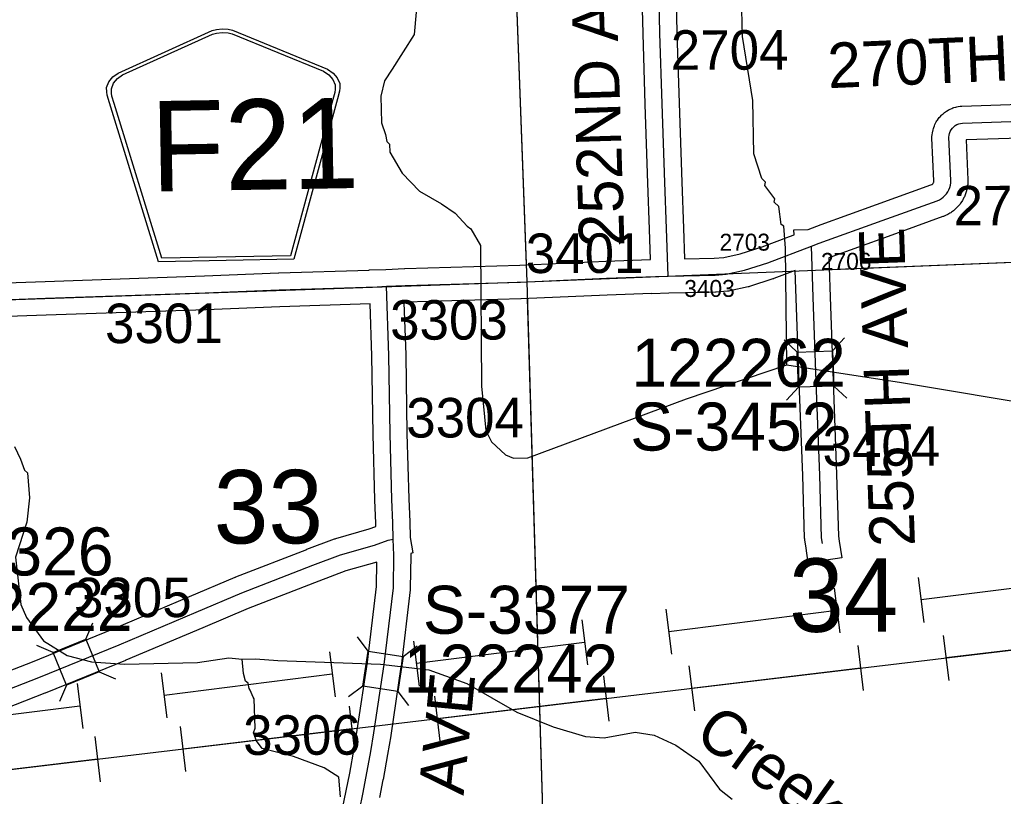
# Model space of a CAD drawing. Extents: x 128.7 to 185.5, y -21.4 to 12.6.
# Drawn here: x 148.442 to 150.182, y -13.173 to -11.798 of the extents above; entities that cross this region are included whole.
import ezdxf

# ---------------------------------------------------------------- set-up
doc = ezdxf.new("R2010")
doc.units = 0
for name, color, linetype in [('tdCoHydroRiver', 7, 'Continuous'), ('tdCoHydroTxtLg', 7, 'Continuous'), ('tdCoPipe', 7, 'Continuous'), ('tdCoPipe1', 7, 'Continuous'), ('tdCoPipe2', 7, 'Continuous'), ('tdCoSecRdNmbr', 7, 'Continuous'), ('tdCoSecRdTxt', 7, 'Continuous'), ('tdCoSecRteBand', 7, 'Continuous'), ('tdCoSecRteCL', 7, 'Continuous'), ('tdCoSectLine', 7, 'Continuous'), ('tdCoSectLinePart', 7, 'Continuous'), ('tdCoSectNmbr', 7, 'Continuous'), ('tdCoShieldCoRte', 7, 'Continuous'), ('tdCoStrucSec', 7, 'Continuous'), ('tdCoStrucSecCoName', 7, 'Continuous'), ('tdCoStrucSecFHWANum', 7, 'Continuous'), ('tdCoSurfGravel', 7, 'Continuous')]:
    doc.layers.add(name, color=color, linetype=linetype)

msp = doc.modelspace()

# ---------------------------------------------------------------- linework, layer by layer
at = {"layer": 'tdCoHydroRiver'}
for points in [[(149.7995, -12.4091), (149.7971, -12.2024), (149.7942, -12.1631), (149.7893, -12.1601), (149.7851, -12.1287), (149.777, -12.121), (149.7783, -12.1147), (149.7602, -12.0916), (149.7615, -12.0853), (149.755, -12.0792), (149.7409, -12.0355), (149.7392, -11.9408), (149.7211, -11.8278), (149.7195, -11.7805)], [(149.1435, -11.7844), (149.1402, -11.824), (149.1012, -11.8853), (149.0877, -11.9063), (149.0808, -11.9334), (149.0824, -11.9807), (149.0894, -12.001), (149.0914, -12.0135), (149.0963, -12.0181), (149.0968, -12.0323), (149.1186, -12.0694), (149.1497, -12.1015), (149.1883, -12.1238), (149.2126, -12.1404), (149.2339, -12.1633), (149.2403, -12.1678), (149.2571, -12.1973), (149.2594, -12.4466), (149.2668, -12.5252), (149.2769, -12.5454), (149.3014, -12.5682), (149.3158, -12.5741), (149.341, -12.5732), (149.6216, -12.4689), (149.7995, -12.4091), (150.0025, -12.44), (150.2597, -12.4833)], [(148.4327, -12.5532), (148.4434, -12.5759), (148.4507, -12.5954), (148.4557, -12.6002), (148.4596, -12.6444), (148.4547, -12.6872), (148.4348, -12.7494), (148.4439, -12.8328), (148.4542, -12.8561), (148.484, -12.8977), (148.5259, -12.9231), (148.5689, -12.9343), (148.6275, -12.9386), (148.7568, -12.9357), (148.8118, -12.9275), (148.8355, -12.9299), (148.8592, -12.929), (148.8988, -12.9324), (149.0805, -12.9388), (149.1661, -12.9485), (149.2332, -12.9731), (149.3217, -13.0237), (149.3858, -13.0499), (149.4432, -13.0669), (149.4764, -13.0689), (149.5313, -13.0591), (149.5646, -13.0643), (149.6031, -13.0819), (149.6435, -13.1105), (149.68, -13.1598), (149.7027, -13.1779)], [(149.0096, -13.1733), (149.0068, -13.1387), (148.981, -13.1222), (148.9267, -13.1019), (148.8709, -13.0881), (148.861, -13.0742), (148.8558, -13.0602), (148.8587, -13.0522), (148.8569, -13.0002), (148.8552, -12.9971), (148.85, -12.9846), (148.8483, -12.9815), (148.8464, -12.9721), (148.8416, -12.9691), (148.838, -12.955), (148.8355, -12.9299)]]:
    msp.add_lwpolyline(points, dxfattribs=at)
at = {"layer": 'tdCoPipe'}
msp.add_lwpolyline([(141.862, -14.949), (144.0814, -14.2683), (145.7745, -13.7388), (145.9312, -13.6747), (145.9234, -13.4239), (152.8711, -12.5946), (153.879, -12.0272), (155.1085, -11.9148), (156.3627, -11.7638), (158.9313, -11.5045), (162.8631, -11.1506)], dxfattribs=at)
at = {"layer": 'tdCoPipe1'}
for p, q in [((150.0762, -12.8877), (150.0858, -12.9678)), ((149.9252, -12.9057), (149.9347, -12.9856)), ((149.6261, -12.9414), (149.6357, -13.0215)), ((149.4751, -12.9595), (149.4846, -13.0394)), ((149.176, -12.9952), (149.1855, -13.0752)), ((149.0249, -13.0132), (149.0345, -13.0931)), ((148.7259, -13.0489), (148.7354, -13.1289)), ((148.5748, -13.0669), (148.5843, -13.1468))]:
    msp.add_line(p, q, dxfattribs=at)
for points in [[(150.3801, -12.892), (150.081, -12.9277)], [(149.9299, -12.9458), (149.6309, -12.9815)], [(149.4798, -12.9995), (149.1808, -13.0352)], [(149.0297, -13.0532), (148.7306, -13.0889)], [(148.5796, -13.1069), (148.2805, -13.1426)]]:
    msp.add_lwpolyline(points, dxfattribs=at)
at = {"layer": 'tdCoPipe2'}
for p, q in [((150.0318, -12.7852), (150.0418, -12.8647)), ((149.883, -12.804), (149.893, -12.8835)), ((149.5853, -12.8416), (149.5954, -12.9211)), ((149.4365, -12.8604), (149.4466, -12.9399)), ((149.1389, -12.8979), (149.1489, -12.9775)), ((148.9901, -12.9167), (149.0001, -12.9963)), ((148.6924, -12.9543), (148.7025, -13.0339)), ((148.5436, -12.9731), (148.5536, -13.0526))]:
    msp.add_line(p, q, dxfattribs=at)
for points in [[(150.3344, -12.7874), (150.0368, -12.825)], [(149.888, -12.8438), (149.5904, -12.8813)], [(149.4415, -12.9001), (149.1439, -12.9377)], [(148.9951, -12.9565), (148.6974, -12.9941)], [(148.5486, -13.0129), (148.251, -13.0505)]]:
    msp.add_lwpolyline(points, dxfattribs=at)
at = {"layer": 'tdCoSecRteBand'}
for points in [[(148.3162, -12.267), (148.4869, -12.2611), (148.7689, -12.2512), (148.9, -12.246), (148.9002, -12.246), (148.9003, -12.246), (149.0601, -12.241), (149.0601, -12.2408), (149.0898, -12.2398), (149.1227, -12.2381), (149.123, -12.2381), (149.1233, -12.2381), (149.327, -12.2322), (149.4789, -12.2253), (149.4791, -12.2253), (149.4792, -12.2253), (149.5583, -12.2226), (149.5563, -12.1688), (149.5563, -12.1687), (149.5563, -12.1687), (149.5536, -12.0873), (149.5489, -11.9477), (149.5489, -11.9477), (149.5489, -11.9476), (149.545, -11.8226), (149.545, -11.8225), (149.545, -11.8224), (149.5427, -11.7359)], [(149.6027, -11.7351), (149.6049, -11.8208), (149.6089, -11.9457), (149.6136, -12.0853), (149.6136, -12.0853), (149.6136, -12.0853), (149.6163, -12.1666), (149.6183, -12.2212), (149.6709, -12.2201), (149.6877, -12.2189), (149.7165, -12.2125), (149.7556, -12.1998), (149.8042, -12.1814), (149.8122, -12.1784), (149.8119, -12.1698), (149.8369, -12.169), (149.8603, -12.1601), (149.8604, -12.1604), (149.9581, -12.125), (149.9581, -12.125), (149.9581, -12.125), (150.0543, -12.0903), (150.0557, -12.0897), (150.0563, -12.0893), (150.057, -12.0888), (150.0576, -12.0883), (150.0581, -12.0877), (150.0585, -12.087), (150.0589, -12.0863), (150.0592, -12.0856), (150.0594, -12.0848), (150.0595, -12.084), (150.0596, -12.0828), (150.0562, -12.0073), (150.0561, -12.0045), (150.0565, -12.0017), (150.057, -11.9983), (150.0571, -11.9971), (150.0574, -11.996), (150.0581, -11.9926), (150.0586, -11.9906), (150.0593, -11.9888), (150.0605, -11.9855), (150.0612, -11.9836), (150.0621, -11.9819), (150.0637, -11.9788), (150.0647, -11.977), (150.0658, -11.9754), (150.0679, -11.9726), (150.069, -11.971), (150.0704, -11.9695), (150.0728, -11.967), (150.0742, -11.9655), (150.0757, -11.9643), (150.0784, -11.9621), (150.08, -11.9608), (150.0817, -11.9598), (150.0846, -11.958), (150.0864, -11.9569), (150.0882, -11.9561), (150.0914, -11.9548), (150.0932, -11.954), (150.0951, -11.9534), (150.0985, -11.9525), (150.1004, -11.9519), (150.1024, -11.9516), (150.1058, -11.9511), (150.1074, -11.9509), (150.1091, -11.9508), (150.2288, -11.9469)], [(150.2309, -12.0069), (150.1164, -12.0106), (150.1196, -12.0813), (150.1196, -12.0826), (150.1196, -12.0838), (150.1194, -12.088), (150.1194, -12.0896), (150.1191, -12.0913), (150.1185, -12.0954), (150.1182, -12.0971), (150.1178, -12.0987), (150.1167, -12.1027), (150.1163, -12.1043), (150.1157, -12.1059), (150.1142, -12.1098), (150.1136, -12.1113), (150.1128, -12.1128), (150.1108, -12.1165), (150.11, -12.118), (150.1091, -12.1194), (150.1068, -12.1228), (150.1058, -12.1242), (150.1047, -12.1255), (150.102, -12.1286), (150.1009, -12.1299), (150.0997, -12.1311), (150.0966, -12.1339), (150.0954, -12.135), (150.0941, -12.136), (150.0907, -12.1385), (150.0894, -12.1395), (150.0879, -12.1404), (150.0843, -12.1425), (150.0829, -12.1433), (150.0813, -12.144), (150.0775, -12.1456), (150.0766, -12.1461), (150.0756, -12.1464), (149.9785, -12.1814), (149.8736, -12.2194), (149.8764, -12.3055), (149.8818, -12.4534), (149.8875, -12.6029), (149.8875, -12.603), (149.8875, -12.6031), (149.8909, -12.7123), (149.8921, -12.7207), (149.8964, -12.7504), (149.8371, -12.7591), (149.8327, -12.7294), (149.8312, -12.7193), (149.831, -12.7176), (149.8309, -12.7159), (149.8275, -12.605), (149.8218, -12.4557), (149.8218, -12.4557), (149.8218, -12.4556), (149.8164, -12.3077), (149.8164, -12.3076), (149.8164, -12.3076), (149.8143, -12.2418), (149.7762, -12.2562), (149.7755, -12.2565), (149.7748, -12.2567), (149.7336, -12.27), (149.7323, -12.2705), (149.7309, -12.2708), (149.6986, -12.2779), (149.6965, -12.2784), (149.6943, -12.2785), (149.6746, -12.28), (149.6738, -12.2801), (149.673, -12.2801), (149.62, -12.2812), (149.5903, -12.2818), (149.5605, -12.2829), (149.5605, -12.2826), (149.4814, -12.2853), (149.3295, -12.2922), (149.3292, -12.2922), (149.329, -12.2922), (149.1253, -12.2981), (149.1225, -12.2982), (149.122, -12.2983), (149.125, -12.3912), (149.125, -12.3914), (149.125, -12.3917), (149.1273, -12.5306), (149.1305, -12.6461), (149.1322, -12.6868), (149.1322, -12.6868), (149.133, -12.7146), (149.1379, -12.7419), (149.1338, -12.7426), (149.134, -12.7468), (149.1339, -12.7468), (149.1332, -12.8039), (149.1332, -12.8055), (149.133, -12.8071), (149.1167, -12.9427), (149.1166, -12.9431), (149.1166, -12.9435), (149.0986, -13.0649), (149.0985, -13.0652), (149.0985, -13.0655), (149.0928, -13.0986), (149.0928, -13.0987), (149.0928, -13.0988), (149.0849, -13.1427), (149.0848, -13.1429), (149.0848, -13.1432), (149.0786, -13.1747)], [(148.361, -12.9747), (148.4647, -12.9343), (148.6064, -12.8765), (148.7425, -12.8189), (148.8234, -12.7846), (148.8238, -12.7845), (148.8243, -12.7843), (148.9498, -12.7355), (148.95, -12.7354), (148.9502, -12.7353), (148.9993, -12.7171), (149.0003, -12.7167), (149.0014, -12.7164), (149.0605, -12.6993), (149.0724, -12.6951), (149.0722, -12.6894), (149.0705, -12.6484), (149.0705, -12.6482), (149.0705, -12.648), (149.0673, -12.5321), (149.0673, -12.5319), (149.0673, -12.5317), (149.0651, -12.3929), (149.062, -12.301), (148.9023, -12.306), (148.7712, -12.3112), (148.7711, -12.3112), (148.7711, -12.3112), (148.489, -12.321), (148.489, -12.321), (148.4889, -12.321), (148.3183, -12.3269)], [(149.009, -13.2145), (149.0198, -13.163), (149.0259, -13.1319), (149.0337, -13.0883), (149.0393, -13.0557), (149.0572, -12.9351), (149.0732, -12.8015), (149.0738, -12.7579), (149.0191, -12.7737), (148.9713, -12.7915), (148.8464, -12.8401), (148.7659, -12.8742), (148.7659, -12.8742), (148.7659, -12.8742), (148.6296, -12.9319), (148.6294, -12.9319), (148.6292, -12.932), (148.4872, -12.99), (148.4869, -12.9901), (148.4867, -12.9901), (148.3809, -13.0313)]]:
    msp.add_lwpolyline(points, dxfattribs=at)
at = {"layer": 'tdCoSecRteCL'}
for points in [[(149.5894, -12.2519), (149.5863, -12.1677), (149.5836, -12.0863), (149.5789, -11.9467), (149.5749, -11.8217), (149.5727, -11.7351)], [(149.8429, -12.1988), (149.8566, -12.1936), (149.9683, -12.1532), (150.0654, -12.1182), (150.0693, -12.1165), (150.0729, -12.1144), (150.0762, -12.1119), (150.0792, -12.1091), (150.082, -12.1059), (150.0843, -12.1025), (150.0862, -12.0988), (150.0878, -12.095), (150.0888, -12.0909), (150.0895, -12.0868), (150.0896, -12.0827), (150.0862, -12.006), (150.0867, -12.0025), (150.0874, -11.9992), (150.0886, -11.9959), (150.0902, -11.9929), (150.0922, -11.9901), (150.0946, -11.9876), (150.0973, -11.9854), (150.1002, -11.9836), (150.1034, -11.9823), (150.1067, -11.9813), (150.1101, -11.9808), (150.2299, -11.9769)], [(149.5894, -12.2519), (149.6724, -12.2501), (149.6921, -12.2486), (149.7244, -12.2415), (149.7656, -12.2282), (149.8429, -12.1988)], [(149.8624, -12.7251), (149.8609, -12.715), (149.8575, -12.604), (149.8518, -12.4545), (149.8464, -12.3066), (149.8429, -12.1988)], [(149.091, -12.2698), (149.1242, -12.2681), (149.3281, -12.2622), (149.4803, -12.2553), (149.5668, -12.2523), (149.5894, -12.2519)], [(148.2327, -12.2999), (148.3173, -12.297), (148.4879, -12.291), (148.77, -12.2812), (148.9012, -12.276), (149.0748, -12.2706), (149.091, -12.2698)], [(149.1031, -12.7177), (149.1022, -12.6883), (149.1005, -12.6471), (149.0973, -12.5312), (149.0951, -12.3922), (149.091, -12.2698)], [(148.37, -13.0034), (148.4758, -12.9622), (148.6179, -12.9042), (148.7542, -12.8465), (148.8351, -12.8123), (148.9607, -12.7634), (149.0097, -12.7452), (149.0697, -12.7279), (149.0941, -12.7193), (149.1031, -12.7177)], [(149.0383, -13.2208), (149.0492, -13.169), (149.0553, -13.1374), (149.0632, -13.0935), (149.0689, -13.0605), (149.0869, -12.9391), (149.1032, -12.8035), (149.1039, -12.7458), (149.1031, -12.7177)]]:
    msp.add_lwpolyline(points, dxfattribs=at)
at = {"layer": 'tdCoSectLine'}
for points in [[(149.3021, -11.259), (149.3393, -12.2617)], [(149.3393, -12.2617), (150.3466, -12.2212)], [(148.3155, -12.2971), (149.3393, -12.2617)], [(149.3393, -12.2617), (149.3696, -13.2759)]]:
    msp.add_lwpolyline(points, dxfattribs=at)
at = {"layer": 'tdCoSectLinePart'}
for points in [[(149.3021, -11.259), (149.3382, -12.2318)], [(149.8739, -12.2402), (150.3466, -12.2212)], [(149.8114, -12.2427), (149.8139, -12.2426)], [(149.3402, -12.2916), (149.3696, -13.2759)]]:
    msp.add_lwpolyline(points, dxfattribs=at)
at = {"layer": 'tdCoShieldCoRte'}
for points in [[(148.6878, -12.2262), (148.601, -11.9448), (148.5969, -11.9317), (148.596, -11.9258), (148.5959, -11.918), (148.6, -11.9076), (148.6071, -11.899), (148.6165, -11.8922), (148.7825, -11.8169), (148.79, -11.8151), (148.8004, -11.814), (148.8109, -11.8148), (148.8184, -11.8163), (148.9869, -11.8857), (148.9966, -11.8922), (149.004, -11.9006), (149.0085, -11.9108), (149.0086, -11.9186), (149.008, -11.9245), (149.0043, -11.9377), (148.9273, -12.222)], [(148.6936, -12.2198), (148.6091, -11.9459), (148.6051, -11.9334), (148.6043, -11.9277), (148.6042, -11.9202), (148.6081, -11.9102), (148.6149, -11.902), (148.624, -11.8954), (148.7834, -11.8232), (148.7905, -11.8215), (148.8005, -11.8204), (148.8106, -11.8211), (148.8178, -11.8226), (148.9796, -11.8892), (148.9889, -11.8955), (148.996, -11.9035), (149.0002, -11.9133), (149.0004, -11.9208), (148.9998, -11.9265), (148.9963, -11.9392), (148.9214, -12.2158)]]:
    msp.add_lwpolyline(points, close=True, dxfattribs=at)
at = {"layer": 'tdCoStrucSec'}
for p, q in [((149.8176, -12.3861), (149.7947, -12.3647)), ((149.8802, -12.3838), (149.9015, -12.3608)), ((149.8199, -12.4486), (149.7986, -12.4715)), ((149.8824, -12.4463), (149.9054, -12.4676)), ((148.5591, -12.8943), (148.5712, -12.8654)), ((149.0584, -12.9158), (149.0397, -12.8906)), ((148.5011, -12.9179), (148.4722, -12.9058)), ((149.1203, -12.925), (149.1454, -12.9063)), ((148.5827, -12.9522), (148.6116, -12.9644)), ((148.5247, -12.9759), (148.5126, -13.0047)), ((149.0492, -12.9777), (149.024, -12.9963)), ((149.1111, -12.9869), (149.1297, -13.012))]:
    msp.add_line(p, q, dxfattribs=at)
for points in [[(149.8802, -12.3838), (149.8824, -12.4463), (149.8199, -12.4486), (149.8176, -12.3861)], [(148.5011, -12.9179), (148.5591, -12.8943), (148.5827, -12.9522), (148.5247, -12.9759)], [(149.0492, -12.9777), (149.0584, -12.9158), (149.1203, -12.925), (149.1111, -12.9869)]]:
    msp.add_lwpolyline(points, close=True, dxfattribs=at)
at = {"layer": 'tdCoSurfGravel'}
for points in [[(149.5894, -12.2519), (149.5863, -12.1677), (149.5836, -12.0863), (149.5789, -11.9467), (149.5749, -11.8217), (149.5727, -11.7351), (149.5735, -11.707), (149.5742, -11.6762), (149.5796, -11.5383), (149.5804, -11.5191), (149.5811, -11.5157)], [(149.5894, -12.2519), (149.6724, -12.2501), (149.6921, -12.2486), (149.7244, -12.2415), (149.7656, -12.2282), (149.8429, -12.1988), (149.8566, -12.1936), (149.9683, -12.1532), (150.0654, -12.1182), (150.0693, -12.1165), (150.0729, -12.1144), (150.0762, -12.1119), (150.0792, -12.1091), (150.082, -12.1059), (150.0843, -12.1025), (150.0862, -12.0988), (150.0878, -12.095), (150.0888, -12.0909), (150.0895, -12.0868), (150.0896, -12.0827), (150.0862, -12.006), (150.0867, -12.0025), (150.0874, -11.9992), (150.0886, -11.9959), (150.0902, -11.9929), (150.0922, -11.9901), (150.0946, -11.9876), (150.0973, -11.9854), (150.1002, -11.9836), (150.1034, -11.9823), (150.1067, -11.9813), (150.1101, -11.9808), (150.2299, -11.9769)], [(149.8624, -12.7251), (149.8609, -12.715), (149.8575, -12.604), (149.8518, -12.4545), (149.8464, -12.3066), (149.8429, -12.1988)], [(147.3383, -12.335), (147.3676, -12.3342), (147.5271, -12.3275), (147.738, -12.3194), (147.9301, -12.311), (147.9386, -12.3107), (148.0864, -12.3051), (148.2327, -12.2999), (148.3173, -12.297), (148.4879, -12.291), (148.77, -12.2812), (148.9012, -12.276), (149.0748, -12.2706), (149.091, -12.2698), (149.1242, -12.2681), (149.3281, -12.2622), (149.4803, -12.2553), (149.5668, -12.2523), (149.5894, -12.2519)], [(149.1031, -12.7177), (149.1022, -12.6883), (149.1005, -12.6471), (149.0973, -12.5312), (149.0951, -12.3922), (149.091, -12.2698)], [(148.37, -13.0034), (148.4758, -12.9622), (148.6179, -12.9042), (148.7542, -12.8465), (148.8351, -12.8123), (148.9607, -12.7634), (149.0097, -12.7452), (149.0697, -12.7279), (149.0941, -12.7193), (149.1031, -12.7177)], [(149.0383, -13.2208), (149.0492, -13.169), (149.0553, -13.1374), (149.0632, -13.0935), (149.0689, -13.0605), (149.0869, -12.9391), (149.1032, -12.8035), (149.1039, -12.7458), (149.1031, -12.7177)]]:
    msp.add_lwpolyline(points, dxfattribs=at)

# ---------------------------------------------------------------- texts
at = {"layer": 'tdCoHydroTxtLg'}
msp.add_text('Creek', height=0.08, rotation=324.3647, dxfattribs=at).set_placement((149.6329, -13.0708))
at = {"layer": 'tdCoSecRdNmbr'}
for s, height, rotation, p in [('2704', 0.07, 0.1133, (149.5941, -11.8866)), ('2707', 0.07, 0.1136, (150.0945, -12.1621)), ('3401', 0.07, 0.1131, (149.3376, -12.2464)), ('2703', 0.03, 0.1133, (149.6804, -12.2068)), ('2706', 0.03, 0.1133, (149.8598, -12.2407)), ('3403', 0.03, 0.1133, (149.618, -12.2887)), ('3301', 0.07, 0.1126, (148.5931, -12.3705)), ('3303', 0.07, 0.1129, (149.0975, -12.3644)), ('3304', 0.07, 0.1129, (149.126, -12.5376)), ('3404', 0.07, 0.1135, (149.8626, -12.5878)), ('3305', 0.07, 0.1125, (148.5382, -12.8558)), ('3306', 0.07, 0.1127, (148.8375, -13.0994))]:
    msp.add_text(s, height=height, rotation=rotation, dxfattribs=at).set_placement(p)
at = {"layer": 'tdCoSecRdTxt'}
for s, rotation, p in [('252ND AVE', 91.7674, (149.5121, -12.1989)), ('270TH ST', 2.5048, (149.8731, -11.9192)), ('255TH AVE', 92, (150.0262, -12.7292)), ('247TH AVE', 84.4552, (149.1935, -13.5212))]:
    msp.add_text(s, height=0.08, rotation=rotation, dxfattribs=at).set_placement(p)
at = {"layer": 'tdCoSectNmbr'}
for s, rotation, p in [('33', 0.1126, (148.7855, -12.7251)), ('34', 0.1134, (149.8034, -12.8816))]:
    msp.add_text(s, height=0.13, rotation=rotation, dxfattribs=at).set_placement(p)
at = {"layer": 'tdCoShieldCoRte'}
msp.add_text('F21', height=0.16, rotation=1, dxfattribs=at).set_placement((148.675, -12.1021))
at = {"layer": 'tdCoStrucSecCoName'}
for s, p in [('S-3452', (149.5223, -12.5606)), ('S-3326', (148.2416, -12.7817)), ('S-3377', (149.1554, -12.8849))]:
    msp.add_text(s, height=0.085, dxfattribs=at).set_placement(p)
at = {"layer": 'tdCoStrucSecFHWANum'}
for s, p in [('122262', (149.5243, -12.4477)), ('122222', (148.2626, -12.8798)), ('122242', (149.1216, -12.9891))]:
    msp.add_text(s, height=0.085, dxfattribs=at).set_placement(p)

doc.saveas('drawing.dxf')
